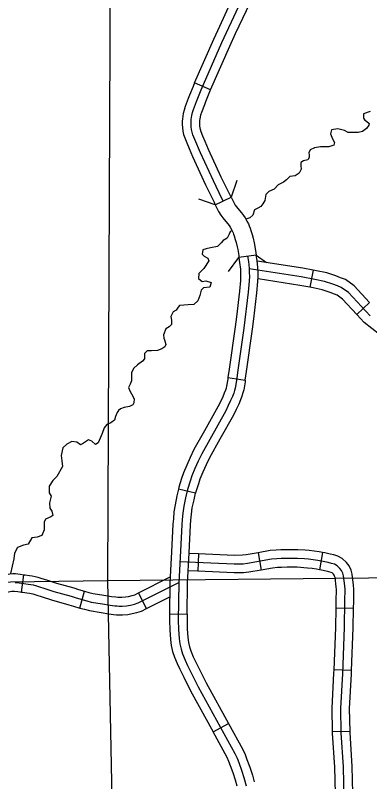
# Model space of a CAD drawing. Extents: x -492261 to -432772, y 1441225 to 1452922.
# Drawn here: x -458121 to -458034.4, y 1451202.4 to 1451389.7 of the extents above; entities that cross this region are included whole.
import ezdxf

# ---------------------------------------------------------------- set-up
doc = ezdxf.new("R2010")
doc.units = 0
doc.layers.add('Default', color=7, linetype='Continuous')

msp = doc.modelspace()

# ---------------------------------------------------------------- linework, layer by layer
at = {"layer": 'Default'}
for p, q in [((-458073.29, 1451371.49), (-458077.22, 1451373.2)), ((-458072.15, 1451343.4), (-458068.3, 1451345.29)), ((-458062.14, 1451331.12), (-458066.38, 1451330.5)), ((-458048.25, 1451327.44), (-458049.06, 1451323.23)), ((-458034.43, 1451319.5), (-458037.58, 1451316.6)), ((-458069.06, 1451301.18), (-458064.82, 1451300.55)), ((-458076.97, 1451272.92), (-458081.14, 1451273.92)), ((-458076.24, 1451258.1), (-458076.43, 1451253.82)), ((-458061.68, 1451258.35), (-458060.94, 1451254.13)), ((-458045.96, 1451258.44), (-458046.67, 1451254.22)), ((-458119.5, 1451248.75), (-458118.92, 1451252.99)), ((-458105.27, 1451244.85), (-458104.09, 1451248.97)), ((-458088.99, 1451244.71), (-458090.93, 1451248.54)), ((-458038.35, 1451244.73), (-458042.64, 1451244.81)), ((-458083.33, 1451243.41), (-458079.05, 1451243.36)), ((-458038.83, 1451229.61), (-458043.12, 1451229.77)), ((-458072.71, 1451214.57), (-458068.95, 1451216.63)), ((-458068.95, 1451216.63), (-458068.95, 1451216.63)), ((-458039.22, 1451214.67), (-458043.51, 1451214.58))]:
    msp.add_line(p, q, dxfattribs=at)
for points in [[(-458096.72, 1451552.17), (-458097.87, 1451401.88), (-458098.46, 1451251.61), (-458095.56, 1451103.86)], [(-458071.08, 1451387.04), (-458068.43, 1451392.73), (-458067.43, 1451394.82), (-458066.65, 1451396.48), (-458064.41, 1451400.69)], [(-458067.2, 1451385.23), (-458064.56, 1451390.89), (-458063.55, 1451392.98), (-458062.81, 1451394.57), (-458060.63, 1451398.68)], [(-458070.23, 1451344.34), (-458070.54, 1451344.97), (-458072.62, 1451349.22), (-458075.77, 1451356.08), (-458077.14, 1451359.34), (-458077.61, 1451360.49), (-458077.83, 1451361.18), (-458078, 1451361.82), (-458078.06, 1451362.43), (-458078.09, 1451363.08), (-458078.08, 1451363.74), (-458078.05, 1451364.22), (-458077.98, 1451364.75), (-458077.89, 1451365.26), (-458077.71, 1451365.96), (-458077.47, 1451366.71), (-458076.74, 1451368.65), (-458076.45, 1451369.43), (-458075.62, 1451371.51), (-458070.59, 1451383.02), (-458066.5, 1451391.81)], [(-458077.22, 1451373.2), (-458072.54, 1451383.9), (-458071.08, 1451387.04)], [(-458073.29, 1451371.49), (-458068.64, 1451382.14), (-458067.2, 1451385.23)], [(-458077.22, 1451373.2), (-458077.59, 1451372.34), (-458078.45, 1451370.2), (-458078.75, 1451369.4), (-458079.49, 1451367.41), (-458079.77, 1451366.55), (-458079.98, 1451365.72), (-458080.1, 1451365.09), (-458080.19, 1451364.41), (-458080.22, 1451363.81), (-458080.23, 1451363.05), (-458080.2, 1451362.28), (-458080.11, 1451361.43), (-458079.89, 1451360.57), (-458079.62, 1451359.75), (-458079.11, 1451358.52), (-458078.56, 1451357.19)], [(-458074.61, 1451358.85), (-458075.16, 1451360.17), (-458075.6, 1451361.23), (-458075.77, 1451361.78), (-458075.88, 1451362.2), (-458075.92, 1451362.58), (-458075.95, 1451363.1), (-458075.94, 1451363.66), (-458075.92, 1451364.02), (-458075.86, 1451364.42), (-458075.79, 1451364.8), (-458075.65, 1451365.36), (-458075.44, 1451366), (-458074.74, 1451367.89), (-458074.45, 1451368.65), (-458073.64, 1451370.69), (-458073.29, 1451371.49)], [(-458034.3, 1451366.23), (-458035.91, 1451365.59), (-458035.95, 1451364.58), (-458035.65, 1451364.07), (-458035.18, 1451363.83), (-458034.57, 1451363.27), (-458034.64, 1451362.84), (-458035.22, 1451362.02), (-458036.18, 1451361.34), (-458037.26, 1451361.08), (-458038.32, 1451361.05), (-458039.72, 1451361.05), (-458040.62, 1451361.54), (-458042.23, 1451361.99), (-458043.77, 1451361.72), (-458044.03, 1451360.77), (-458043.48, 1451359.55), (-458043, 1451358.64), (-458043.21, 1451357.98), (-458044.37, 1451357.55), (-458046.46, 1451357.58), (-458047.94, 1451357.29), (-458048.99, 1451356.83), (-458049.26, 1451356.08), (-458049.22, 1451355.62), (-458049.23, 1451354.99), (-458049.53, 1451354.38), (-458050.64, 1451354.18), (-458051.28, 1451353.76), (-458051.26, 1451352.93), (-458051.19, 1451352.1), (-458051.67, 1451351.12), (-458052.66, 1451350.49), (-458053.94, 1451350.31), (-458054.75, 1451349.49), (-458055.45, 1451348.9), (-458056.75, 1451348.3), (-458057.75, 1451347.24), (-458059.08, 1451346.66), (-458059.84, 1451345.95), (-458060.06, 1451344.46), (-458060.52, 1451343.67), (-458061.05, 1451342.94)], [(-458068.3, 1451345.29), (-458068.61, 1451345.91), (-458070.68, 1451350.14), (-458073.8, 1451356.94), (-458074.61, 1451358.85)], [(-458078.56, 1451357.19), (-458077.73, 1451355.22), (-458074.55, 1451348.3), (-458072.46, 1451344.03), (-458072.15, 1451343.4)], [(-458066.92, 1451349.34), (-458068.3, 1451345.29)], [(-458068.3, 1451345.29), (-458067.56, 1451343.77), (-458067.28, 1451343.29), (-458066.98, 1451342.9), (-458066.26, 1451342.02), (-458065.73, 1451341.4), (-458065.27, 1451340.78), (-458064.87, 1451340.17), (-458064.43, 1451339.42), (-458064.07, 1451338.71), (-458063.85, 1451338.22), (-458063.65, 1451337.71), (-458063.44, 1451337.1), (-458063.15, 1451336.14), (-458062.91, 1451335.26), (-458062.63, 1451334.07), (-458062.46, 1451333.24), (-458062.21, 1451331.62), (-458062.14, 1451331.12)], [(-458072.15, 1451343.4), (-458076.21, 1451344.78)], [(-458072.15, 1451343.4), (-458071.34, 1451341.75), (-458070.84, 1451340.88), (-458070.32, 1451340.22), (-458069.56, 1451339.28), (-458069.08, 1451338.72), (-458068.78, 1451338.32), (-458068.52, 1451337.91), (-458068.18, 1451337.35), (-458067.95, 1451336.89), (-458067.81, 1451336.58), (-458067.67, 1451336.22), (-458067.52, 1451335.78), (-458067.27, 1451334.95), (-458067.06, 1451334.2), (-458066.82, 1451333.16), (-458066.68, 1451332.48), (-458066.44, 1451330.99), (-458066.38, 1451330.5)], [(-458061.05, 1451342.94), (-458061.78, 1451342.61), (-458062.6, 1451342.13), (-458062.97, 1451340.89), (-458063.69, 1451340.18), (-458064.73, 1451339.92)], [(-458068.07, 1451337.14), (-458068.5, 1451336.82), (-458068.74, 1451336.21), (-458069.29, 1451335.28), (-458070.27, 1451334.71), (-458070.72, 1451334.07), (-458071.58, 1451333.19), (-458073.32, 1451332.89), (-458074.4, 1451332.66), (-458075.16, 1451332.41), (-458075.37, 1451331.37), (-458074.89, 1451330.84), (-458073.94, 1451330.32), (-458073.72, 1451329.67), (-458074.96, 1451327.86), (-458076.16, 1451326.59), (-458076.24, 1451325.39), (-458075.4, 1451324.69), (-458074.43, 1451324.8), (-458073.19, 1451324.37), (-458073.5, 1451323.28), (-458075.04, 1451323.12), (-458075.57, 1451322.54), (-458075.91, 1451321.24), (-458076.42, 1451319.91), (-458077.37, 1451318.99), (-458078.8, 1451318.96), (-458080.88, 1451318.79), (-458081.24, 1451318.41), (-458081.68, 1451317.68), (-458082.41, 1451317.21), (-458082.99, 1451316.13), (-458082.87, 1451315.16), (-458082.88, 1451314.18), (-458083.46, 1451313.57), (-458084.25, 1451313.06), (-458084.84, 1451311.64), (-458084.77, 1451310.81), (-458084.58, 1451310.38), (-458084.24, 1451309.22), (-458084.48, 1451308.72), (-458085.18, 1451308.16), (-458086.26, 1451307.76), (-458087.72, 1451307.73), (-458088.83, 1451307.7), (-458089.47, 1451307.05), (-458089.49, 1451306.56), (-458089.44, 1451305.79), (-458089.97, 1451305.15), (-458091.15, 1451304.26), (-458092.18, 1451303.37), (-458092.64, 1451302.33), (-458092.65, 1451300.38), (-458092.97, 1451299.54), (-458093.35, 1451298.78), (-458093.05, 1451297.96), (-458092.63, 1451297.19), (-458091.97, 1451295.95), (-458092.03, 1451295.03), (-458092.33, 1451294.48), (-458093.15, 1451294.06), (-458094.46, 1451293.88), (-458095.34, 1451293.57), (-458095.84, 1451293.13), (-458096.17, 1451292.66), (-458096.52, 1451291.68), (-458096.81, 1451290.78), (-458097.65, 1451290.13), (-458098.67, 1451289.73), (-458099.34, 1451288.91), (-458099.82, 1451287.5), (-458100.79, 1451285.18), (-458101.46, 1451284.82), (-458102.34, 1451285.6), (-458103.18, 1451285.95), (-458104.33, 1451285.12), (-458105.12, 1451284.73), (-458106, 1451285.36), (-458107.23, 1451285.53), (-458108.47, 1451284.93), (-458109.39, 1451283.96), (-458109.83, 1451282.11), (-458109.68, 1451280.8), (-458109.48, 1451279.46), (-458110.84, 1451276.98), (-458111.88, 1451275.98), (-458112.79, 1451274.64), (-458112.72, 1451273.04), (-458112.29, 1451272.19), (-458112.71, 1451270.54)], [(-458068.93, 1451327.06), (-458066.38, 1451330.5)], [(-458064.26, 1451330.81), (-458064.08, 1451329.52), (-458063.89, 1451327.87), (-458063.84, 1451326.78), (-458063.82, 1451325.93), (-458063.88, 1451324.76), (-458064.12, 1451322.08), (-458065.15, 1451313.28), (-458066.63, 1451302.94), (-458067, 1451300.47), (-458067.31, 1451298.61)], [(-458066.38, 1451330.5), (-458066.2, 1451329.26), (-458066.03, 1451327.7), (-458065.98, 1451326.7), (-458065.96, 1451325.96), (-458066.01, 1451324.91), (-458066.25, 1451322.3), (-458066.98, 1451316.05)], [(-458062.73, 1451315.55), (-458061.99, 1451321.85), (-458061.74, 1451324.61), (-458061.67, 1451325.89), (-458061.69, 1451326.86), (-458061.76, 1451328.05), (-458061.95, 1451329.79), (-458062.14, 1451331.12)], [(-458062.14, 1451331.12), (-458059.67, 1451329.29)], [(-458048.25, 1451327.44), (-458050.77, 1451327.93), (-458061.93, 1451329.64)], [(-458034.34, 1451316.25), (-458039.61, 1451321.97), (-458041.36, 1451323.21), (-458042.28, 1451323.56), (-458043.41, 1451323.99), (-458045.44, 1451324.66), (-458047.84, 1451325.17), (-458051.14, 1451325.82), (-458063.88, 1451327.77)], [(-458034.43, 1451319.5), (-458038.18, 1451323.58), (-458040.34, 1451325.12), (-458041.52, 1451325.57), (-458042.69, 1451326.02), (-458044.88, 1451326.73), (-458047.41, 1451327.27), (-458048.25, 1451327.44)], [(-458049.06, 1451323.23), (-458051.51, 1451323.71), (-458061.7, 1451325.27)], [(-458037.58, 1451316.6), (-458041.03, 1451320.35), (-458042.37, 1451321.31), (-458043.04, 1451321.56), (-458044.12, 1451321.97), (-458046, 1451322.58), (-458048.27, 1451323.08), (-458049.06, 1451323.23)], [(-458066.98, 1451316.05), (-458067.28, 1451313.55), (-458068.75, 1451303.25), (-458069.06, 1451301.18)], [(-458064.82, 1451300.55), (-458064.51, 1451302.64), (-458063.03, 1451313), (-458062.73, 1451315.55)], [(-458025.93, 1451306.61), (-458031.99, 1451311.66), (-458035.8, 1451314.67), (-458037.58, 1451316.6)], [(-458069.06, 1451301.18), (-458069.12, 1451300.8), (-458069.41, 1451299.05), (-458069.53, 1451298.58), (-458069.69, 1451298.06), (-458069.97, 1451297.34), (-458070.35, 1451296.43), (-458070.92, 1451295.23), (-458071.51, 1451294), (-458074.77, 1451288.18)], [(-458064.82, 1451300.55), (-458064.88, 1451300.14), (-458065.21, 1451298.16), (-458065.4, 1451297.4), (-458065.64, 1451296.65), (-458066, 1451295.73), (-458066.44, 1451294.69), (-458067.05, 1451293.39), (-458067.71, 1451292.01), (-458071.03, 1451286.09)], [(-458067.31, 1451298.61), (-458067.47, 1451297.99), (-458067.66, 1451297.36), (-458067.98, 1451296.54), (-458068.4, 1451295.56), (-458068.98, 1451294.31), (-458069.61, 1451293.01), (-458075.46, 1451282.57), (-458076.35, 1451280.75), (-458077.18, 1451278.91), (-458077.91, 1451277.12), (-458078.33, 1451275.86), (-458078.96, 1451273.8), (-458079.44, 1451271.78), (-458079.88, 1451269.71), (-458080.12, 1451268.07), (-458080.26, 1451266.48), (-458080.37, 1451265.21), (-458081.1, 1451250.94), (-458081.21, 1451241.85), (-458081.14, 1451239.62), (-458080.98, 1451237.41), (-458080.8, 1451236.09), (-458080.53, 1451234.79), (-458080.14, 1451233.63), (-458079.49, 1451232.1), (-458078.93, 1451230.84), (-458076.3, 1451225.6), (-458067.37, 1451209.27), (-458066.85, 1451208.17), (-458066.42, 1451207.09), (-458065.74, 1451205.25), (-458065.15, 1451203.39), (-458064.62, 1451201.4)], [(-458074.77, 1451288.18), (-458077.36, 1451283.56), (-458078.29, 1451281.66), (-458079.15, 1451279.75), (-458079.92, 1451277.87), (-458080.38, 1451276.51), (-458081.03, 1451274.36), (-458081.14, 1451273.92)], [(-458071.03, 1451286.09), (-458073.57, 1451281.57), (-458074.41, 1451279.84), (-458075.21, 1451278.06), (-458075.9, 1451276.38), (-458076.29, 1451275.21), (-458076.89, 1451273.24), (-458076.97, 1451272.92)], [(-458081.14, 1451273.92), (-458081.54, 1451272.25), (-458081.99, 1451270.08), (-458082.25, 1451268.32), (-458082.4, 1451266.66), (-458082.51, 1451265.36), (-458082.86, 1451258.57)], [(-458078.58, 1451258.35), (-458078.23, 1451265.06), (-458078.13, 1451266.29), (-458077.99, 1451267.82), (-458077.77, 1451269.33), (-458077.35, 1451271.31), (-458076.97, 1451272.92)], [(-458112.71, 1451270.54), (-458112.62, 1451269.23), (-458112.14, 1451268.52), (-458111.89, 1451267.47), (-458112.31, 1451267.11), (-458113.64, 1451266.59), (-458113.99, 1451265.84), (-458114, 1451263.95), (-458114.54, 1451262.58), (-458115.7, 1451262.15), (-458117.01, 1451262.01), (-458117.86, 1451260.49), (-458119.05, 1451260.24), (-458120.47, 1451259.6), (-458121.26, 1451258.26), (-458121.4, 1451256.88), (-458122.19, 1451253.27)], [(-458045.96, 1451258.44), (-458046.75, 1451258.58), (-458047.97, 1451258.76), (-458049.18, 1451258.88), (-458050.17, 1451258.97), (-458051.96, 1451259.08), (-458053.23, 1451259.11), (-458054.63, 1451259.1), (-458056.17, 1451259.07), (-458057.26, 1451259.01), (-458058.71, 1451258.88), (-458061.68, 1451258.35)], [(-458082.86, 1451258.57), (-458083.24, 1451251.01), (-458083.33, 1451243.41)], [(-458079.05, 1451243.36), (-458078.95, 1451250.87), (-458078.58, 1451258.35)], [(-458076.24, 1451258.1), (-458078.58, 1451258.2)], [(-458061.68, 1451258.35), (-458064.59, 1451257.84), (-458065.5, 1451257.75), (-458067.51, 1451257.72), (-458076.24, 1451258.1)], [(-458038.35, 1451244.73), (-458038.32, 1451246.55), (-458038.28, 1451249.45), (-458038.34, 1451250.46), (-458038.68, 1451253.11), (-458038.96, 1451254.13), (-458039.45, 1451255.13), (-458040.1, 1451255.97), (-458041.12, 1451256.94), (-458042.22, 1451257.52), (-458043.21, 1451257.83), (-458044.07, 1451258.04), (-458045.35, 1451258.34), (-458045.96, 1451258.44)], [(-458040.63, 1451198.09), (-458040.83, 1451206.03), (-458041.36, 1451214.36), (-458041.48, 1451220.35), (-458041.01, 1451228.8), (-458040.58, 1451240.05), (-458040.46, 1451246.59), (-458040.42, 1451249.4), (-458040.47, 1451250.26), (-458040.79, 1451252.69), (-458040.98, 1451253.37), (-458041.28, 1451253.99), (-458041.69, 1451254.53), (-458042.37, 1451255.18), (-458043.04, 1451255.53), (-458043.79, 1451255.76), (-458044.57, 1451255.96), (-458045.78, 1451256.24), (-458047.09, 1451256.46), (-458048.24, 1451256.63), (-458049.39, 1451256.75), (-458050.33, 1451256.84), (-458052.05, 1451256.94), (-458053.25, 1451256.97), (-458054.6, 1451256.96), (-458056.08, 1451256.92), (-458057.11, 1451256.87), (-458058.42, 1451256.75), (-458064.29, 1451255.72), (-458065.37, 1451255.6), (-458067.54, 1451255.58), (-458080.83, 1451256.16)], [(-458076.43, 1451253.82), (-458078.8, 1451253.92)], [(-458060.94, 1451254.13), (-458063.99, 1451253.59), (-458065.25, 1451253.46), (-458067.58, 1451253.44), (-458076.43, 1451253.82)], [(-458046.67, 1451254.22), (-458047.43, 1451254.34), (-458048.51, 1451254.5), (-458049.6, 1451254.61), (-458050.5, 1451254.7), (-458052.14, 1451254.8), (-458053.27, 1451254.82), (-458054.57, 1451254.82), (-458056, 1451254.78), (-458056.96, 1451254.73), (-458058.14, 1451254.63), (-458060.94, 1451254.13)], [(-458042.64, 1451244.81), (-458042.6, 1451246.62), (-458042.56, 1451249.35), (-458042.6, 1451250.06), (-458042.9, 1451252.27), (-458042.99, 1451252.61), (-458043.11, 1451252.85), (-458043.29, 1451253.09), (-458043.63, 1451253.42), (-458043.86, 1451253.54), (-458044.38, 1451253.7), (-458045.07, 1451253.87), (-458046.2, 1451254.13), (-458046.67, 1451254.22)], [(-458688.57, 1451246.95), (-458547.27, 1451246.89), (-458397.09, 1451248.13), (-458246.91, 1451249.54), (-458098.46, 1451251.61), (-457946.97, 1451253.15)], [(-458134.39, 1451252.85), (-458133.35, 1451252.93), (-458131.53, 1451252.96), (-458128.85, 1451252.84), (-458127.83, 1451252.78), (-458126.85, 1451252.72), (-458125.52, 1451252.7), (-458125.14, 1451252.71), (-458125.05, 1451252.72), (-458124.99, 1451252.72), (-458122.39, 1451253.23), (-458121.64, 1451253.26), (-458120.95, 1451253.27), (-458119.81, 1451253.12), (-458118.92, 1451252.99)], [(-458118.92, 1451252.99), (-458118.63, 1451252.96), (-458117.59, 1451252.81), (-458116.88, 1451252.71), (-458116.19, 1451252.58), (-458115.54, 1451252.4), (-458114.77, 1451252.18), (-458113.14, 1451251.68), (-458110.95, 1451250.91), (-458106.75, 1451249.76), (-458105.56, 1451249.39), (-458104.09, 1451248.97)], [(-458090.93, 1451248.54), (-458083.16, 1451252.47)], [(-458121.08, 1451251.12), (-458120.1, 1451250.99), (-458118.93, 1451250.83), (-458117.9, 1451250.69), (-458117.22, 1451250.59), (-458116.66, 1451250.49), (-458116.13, 1451250.34), (-458115.39, 1451250.12), (-458113.81, 1451249.64), (-458111.59, 1451248.86), (-458107.35, 1451247.71), (-458106.17, 1451247.34), (-458103.58, 1451246.6), (-458102.46, 1451246.31), (-458099.73, 1451245.86), (-458097.86, 1451245.56), (-458096.74, 1451245.42), (-458096.12, 1451245.35), (-458095.65, 1451245.33), (-458094.91, 1451245.32), (-458093.82, 1451245.42), (-458092.91, 1451245.57), (-458091.93, 1451245.81), (-458090.98, 1451246.11), (-458081.09, 1451251.12)], [(-458134.06, 1451248.58), (-458133.16, 1451248.65), (-458131.59, 1451248.67), (-458129.08, 1451248.56), (-458128.09, 1451248.5), (-458127.01, 1451248.44), (-458125.48, 1451248.41), (-458124.93, 1451248.43), (-458124.69, 1451248.45), (-458124.35, 1451248.48), (-458121.89, 1451248.96), (-458121.54, 1451248.98), (-458121.22, 1451248.98), (-458120.39, 1451248.87), (-458119.5, 1451248.75)], [(-458119.5, 1451248.75), (-458119.22, 1451248.71), (-458118.2, 1451248.57), (-458117.57, 1451248.47), (-458117.14, 1451248.4), (-458116.71, 1451248.28), (-458116.01, 1451248.07), (-458114.47, 1451247.6), (-458112.22, 1451246.82), (-458107.96, 1451245.65), (-458106.79, 1451245.28), (-458105.27, 1451244.85)], [(-458104.09, 1451248.97), (-458103.02, 1451248.67), (-458102.02, 1451248.41), (-458099.38, 1451247.98), (-458097.55, 1451247.69), (-458096.49, 1451247.55), (-458095.96, 1451247.49), (-458095.6, 1451247.47), (-458094.99, 1451247.47), (-458094.09, 1451247.55), (-458093.33, 1451247.67), (-458092.5, 1451247.87), (-458091.8, 1451248.1), (-458090.93, 1451248.54)], [(-458088.99, 1451244.71), (-458083.28, 1451247.61)], [(-458105.27, 1451244.85), (-458104.14, 1451244.53), (-458102.9, 1451244.21), (-458100.07, 1451243.75), (-458098.17, 1451243.44), (-458097, 1451243.29), (-458096.28, 1451243.21), (-458095.71, 1451243.19), (-458094.82, 1451243.18), (-458093.55, 1451243.3), (-458092.49, 1451243.47), (-458091.35, 1451243.74), (-458090.17, 1451244.12), (-458088.99, 1451244.71)], [(-458043.12, 1451229.77), (-458042.72, 1451240.11), (-458042.64, 1451244.81)], [(-458038.83, 1451229.61), (-458038.44, 1451239.99), (-458038.35, 1451244.73)], [(-458083.33, 1451243.41), (-458083.35, 1451241.83), (-458083.28, 1451239.51), (-458083.11, 1451237.19), (-458082.92, 1451235.73), (-458082.6, 1451234.23), (-458082.15, 1451232.87), (-458081.46, 1451231.25), (-458080.86, 1451229.92), (-458079.87, 1451227.94)], [(-458079.05, 1451243.36), (-458079.06, 1451241.87), (-458079, 1451239.73), (-458078.85, 1451237.64), (-458078.69, 1451236.46), (-458078.46, 1451235.35), (-458078.13, 1451234.39), (-458077.53, 1451232.96), (-458076.99, 1451231.75), (-458076.04, 1451229.85)], [(-458076.04, 1451229.85), (-458074.41, 1451226.59), (-458068.95, 1451216.63)], [(-458043.51, 1451214.58), (-458043.63, 1451220.39), (-458043.15, 1451228.9), (-458043.12, 1451229.77)], [(-458039.22, 1451214.67), (-458039.34, 1451220.32), (-458038.87, 1451228.7), (-458038.83, 1451229.61)], [(-458079.87, 1451227.94), (-458078.2, 1451224.6), (-458072.71, 1451214.57)], [(-458068.95, 1451216.63), (-458065.45, 1451210.24), (-458064.88, 1451209.02), (-458064.42, 1451207.86), (-458063.72, 1451205.95), (-458063.09, 1451203.99), (-458062.67, 1451202.41)], [(-458066.82, 1451201.32), (-458067.21, 1451202.79), (-458067.77, 1451204.55), (-458068.42, 1451206.32), (-458068.82, 1451207.32), (-458069.28, 1451208.31), (-458072.71, 1451214.57)], [(-458042.81, 1451199.5), (-458042.97, 1451205.94), (-458043.5, 1451214.27), (-458043.51, 1451214.58)], [(-458038.52, 1451199.61), (-458038.69, 1451206.13), (-458039.22, 1451214.45), (-458039.22, 1451214.67)]]:
    msp.add_lwpolyline(points, dxfattribs=at)

doc.saveas('drawing.dxf')
